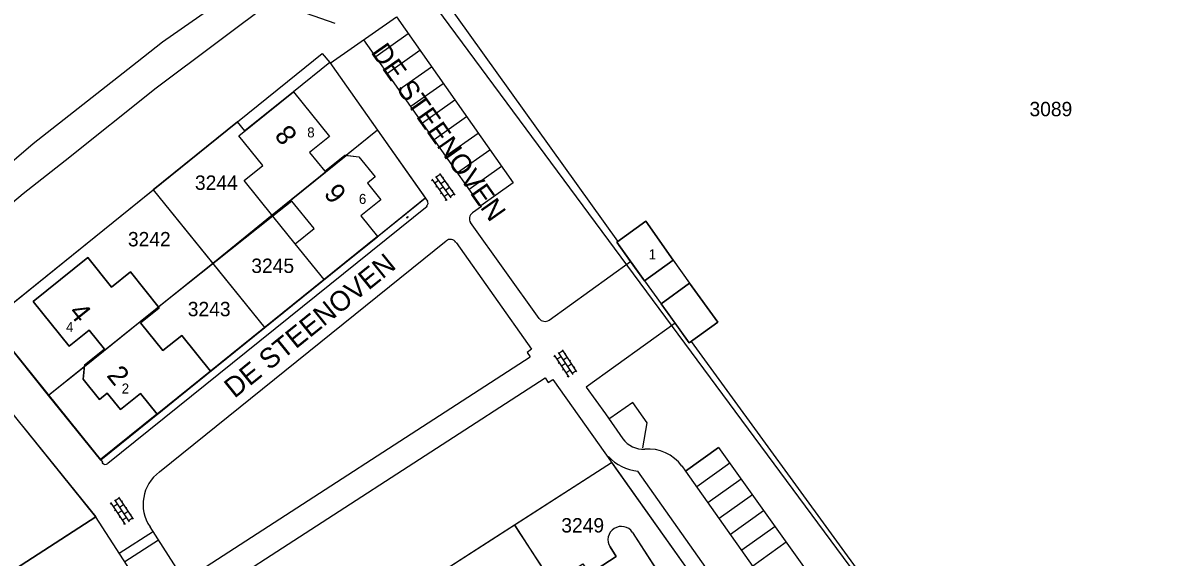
# Model space of a CAD drawing. Extents: x 148816 to 151297, y 399515 to 402500.
# Drawn here: x 150658.2 to 150801, y 401031.9 to 401098.8 of the extents above; entities that cross this region are included whole.
import ezdxf

# ---------------------------------------------------------------- set-up
doc = ezdxf.new("R2010")
doc.units = 0
for name, color, linetype in [('B01 Hoofdgebouw  [D] Norm', 7, 'Continuous'), ('B01 Hoofdgebouw  [T] Norm', 7, 'Continuous'), ('B01 Hoofdgebouw secundair [T] Norm', 7, 'Continuous'), ('B01 hoofgebouw', 7, 'Continuous'), ('G01 perceelsgrens', 7, 'Continuous'), ('Q19 Overig lijnvormig object  [D] Gem', 7, 'Continuous'), ('S02 Open verharding  Norm', 7, 'Continuous'), ('T04 Haag heg  [D] Gem', 7, 'Continuous'), ('T04 Haag heg  [D] Norm', 7, 'Continuous'), ('T09 Insteek water  [T] Norm', 7, 'Continuous'), ('V00 Kant verharding algemeen  [T] Norm', 7, 'Continuous'), ('V00 Kant verharding algemeen secundair  [D] Gem', 7, 'Continuous'), ('V00 Kant verharding algemeen secundair  [T] Gem', 7, 'Continuous'), ('V00 Kant verharding algemeen secundair  [T] Norm', 7, 'Continuous'), ('Z01 perceelnummer', 7, 'Continuous'), ('Z02 huisnummer', 7, 'Continuous'), ('Z02 Huisnummer  [Tekst] Norm', 7, 'Continuous'), ('Z06 straatnaam', 7, 'Continuous')]:
    doc.layers.add(name, color=color, linetype=linetype)

msp = doc.modelspace()

# ---------------------------------------------------------------- linework, layer by layer
at = {"layer": 'B01 Hoofdgebouw  [D] Norm'}
for p, q in [((150689.43, 401074.72), (150698.7, 401082.23)), ((150675.22, 401063.25), (150665.92, 401055.76))]:
    msp.add_line(p, q, dxfattribs=at)
at = {"layer": 'B01 Hoofdgebouw  [T] Norm'}
for p, q in [((150736.19, 401074), (150732.53, 401071.35)), ((150739.6, 401069.09), (150736.19, 401074)), ((150732.53, 401071.35), (150736.03, 401066.51)), ((150736.03, 401066.51), (150739.6, 401069.09)), ((150741.66, 401066.21), (150738.09, 401063.64)), ((150745.18, 401061.33), (150741.66, 401066.21)), ((150738.09, 401063.64), (150741.61, 401058.76)), ((150741.61, 401058.76), (150745.18, 401061.33)), ((150734.52, 401035.01), (150739.5, 401027.26)), ((150731.7, 401033.19), (150732.48, 401031.98)), ((150732.48, 401031.98), (150729.11, 401029.8))]:
    msp.add_line(p, q, dxfattribs=at)
for points in [[(150692.08, 401090.19), (150696.6, 401084.61), (150694.1, 401082.59), (150696, 401080.24), (150698.5, 401082.27), (150698.55, 401082.21), (150698.58, 401082.24), (150700.27, 401082.05), (150702.32, 401079.52), (150701.34, 401078.74), (150703.01, 401076.67), (150700.51, 401074.65), (150702.6, 401072.07), (150695.92, 401066.68), (150692.3, 401071.15), (150689.52, 401074.6), (150685.91, 401079.09), (150688.25, 401080.98), (150685.26, 401084.68), (150692.08, 401090.19)], [(150666.36, 401069.42), (150669.33, 401065.71), (150671.69, 401067.62), (150675.3, 401063.14), (150672.96, 401061.24), (150675.75, 401057.79), (150678.1, 401059.68), (150681.71, 401055.2), (150675.04, 401049.81), (150672.95, 401052.39), (150670.44, 401050.38), (150668.77, 401052.45), (150667.8, 401051.67), (150665.76, 401054.19), (150665.93, 401055.87), (150665.97, 401055.9), (150665.93, 401055.96), (150668.43, 401057.97), (150666.54, 401060.32), (150664.04, 401058.31), (150659.53, 401063.91), (150666.36, 401069.42)]]:
    msp.add_lwpolyline(points, dxfattribs=at)
msp.add_arc((150733.12, 401034.07), 1.68, 33.8111, 212.0129, dxfattribs=at)
at = {"layer": 'B01 Hoofdgebouw secundair [T] Norm'}
for p, q in [((150739.6, 401069.09), (150741.66, 401066.21)), ((150736.03, 401066.51), (150738.09, 401063.64))]:
    msp.add_line(p, q, dxfattribs=at)
at = {"layer": 'B01 hoofgebouw'}
for points in [[(150692.08, 401090.19), (150696.6, 401084.61), (150694.1, 401082.59), (150696, 401080.24), (150698.5, 401082.27), (150700.27, 401082.05), (150702.32, 401079.52), (150701.34, 401078.74), (150703.01, 401076.67), (150700.51, 401074.65), (150702.6, 401072.07), (150695.92, 401066.68), (150692.3, 401071.15), (150694.66, 401073.05), (150691.88, 401076.5), (150689.52, 401074.6), (150685.91, 401079.09), (150688.25, 401080.98), (150685.26, 401084.68), (150692.08, 401090.19)], [(150739.6, 401069.09), (150736.03, 401066.51), (150734.27, 401068.94), (150732.53, 401071.35), (150736.19, 401074), (150739.6, 401069.09)], [(150695.93, 401066.66), (150702.6, 401072.04)], [(150659.53, 401063.91), (150664.04, 401058.31), (150666.54, 401060.32), (150668.43, 401057.97), (150665.93, 401055.96), (150665.76, 401054.19), (150667.8, 401051.67), (150668.77, 401052.45), (150670.44, 401050.38), (150672.95, 401052.39), (150675.04, 401049.81), (150681.71, 401055.2), (150678.1, 401059.68), (150675.75, 401057.79), (150672.96, 401061.24), (150675.3, 401063.14), (150671.69, 401067.62), (150669.33, 401065.71), (150666.36, 401069.42), (150659.53, 401063.91)], [(150739.6, 401069.09), (150741.66, 401066.21)], [(150736.03, 401066.51), (150738.09, 401063.64)], [(150745.18, 401061.33), (150741.61, 401058.76), (150739.85, 401061.2), (150738.09, 401063.64), (150741.66, 401066.21), (150745.18, 401061.33)], [(150675.04, 401049.78), (150681.72, 401055.18)], [(150734.52, 401035.01), (150739.5, 401027.26), (150732.98, 401023.08), (150731.36, 401025.61), (150727.98, 401023.43), (150729.61, 401020.9), (150722.54, 401016.36), (150720.92, 401018.88), (150717.87, 401016.92), (150713.45, 401023.83), (150719.69, 401027.84), (150721.2, 401025.49), (150724.86, 401027.85), (150724.42, 401028.54), (150728.31, 401031.05), (150729.11, 401029.8), (150732.48, 401031.98), (150731.7, 401033.19)]]:
    msp.add_lwpolyline(points, dxfattribs=at)
msp.add_arc((150733.12, 401034.07), 1.68, 33.8111, 212.0129, dxfattribs=at)
at = {"layer": 'G01 perceelsgrens'}
for points in [[(150867.48, 401063.59), (150896.36, 401082.07), (150838.48, 401180.99), (150832.81, 401178.29), (150815.39, 401172.12), (150803.81, 401167.59), (150779.57, 401157.42), (150759.78, 401147.86), (150728.82, 401128.51), (150702.02, 401111.46), (150779.19, 401007.1), (150815.73, 401030.48)], [(150696.65, 401093.86), (150692.08, 401090.19), (150686.02, 401085.29), (150685.08, 401086.44), (150674.53, 401077.92)], [(150696.65, 401093.86), (150702.61, 401085.39)], [(150702.61, 401085.39), (150689.43, 401074.72), (150681.99, 401068.7)], [(150702.61, 401085.39), (150708.59, 401076.88), (150688.49, 401060.64)], [(150661.45, 401052.16), (150654.04, 401061.37), (150674.53, 401077.92)], [(150674.53, 401077.92), (150681.99, 401068.7)], [(150681.99, 401068.7), (150675.22, 401063.25), (150661.45, 401052.16)], [(150681.99, 401068.7), (150688.49, 401060.64)], [(150688.49, 401060.64), (150667.97, 401044.06), (150661.45, 401052.16)], [(150658.2, 401048.29), (150658.23, 401048.26), (150667.35, 401036.95)], [(150719.74, 401035.96), (150731.9, 401043.76), (150744.07, 401026.6)], [(150667.35, 401036.95), (150644.27, 401021.99)], [(150709.78, 401029.54), (150715.66, 401033.33), (150719.74, 401035.96)], [(150731.12, 401018.29), (150729.47, 401020.81), (150724.55, 401028.63), (150719.74, 401035.96)]]:
    msp.add_lwpolyline(points, dxfattribs=at)
at = {"layer": 'Q19 Overig lijnvormig object  [D] Gem'}
msp.add_lwpolyline([(150697.31, 401098.73), (150693.73, 401099.98), (150692.67, 401101.51), (150676.08, 401133.97)], dxfattribs=at)
at = {"layer": 'S02 Open verharding  Norm'}
for p, q in [((150709.47, 401079.13), (150709.34, 401079.05)), ((150709.38, 401079.26), (150711.28, 401076.56)), ((150709.87, 401079.6), (150711.77, 401076.9)), ((150710.45, 401079.82), (150709.96, 401079.48)), ((150710.36, 401079.95), (150712.26, 401077.25)), ((150710.74, 401079.41), (150710.86, 401079.5)), ((150710.24, 401079.07), (150709.75, 401078.72)), ((150710.04, 401078.31), (150709.92, 401078.23)), ((150710.82, 401078.25), (150710.33, 401077.91)), ((150711.02, 401079), (150710.53, 401078.66)), ((150711.6, 401078.19), (150711.11, 401077.84)), ((150711.31, 401078.6), (150711.43, 401078.68)), ((150711.89, 401077.78), (150712.01, 401077.86)), ((150710.62, 401077.5), (150710.49, 401077.41)), ((150710.9, 401077.09), (150711.4, 401077.43)), ((150711.19, 401076.68), (150711.07, 401076.59)), ((150712.17, 401077.37), (150711.68, 401077.02)), ((150706.23, 401074.43), (150706.41, 401074.58)), ((150706.28, 401074.4), (150706.25, 401074.44)), ((150706.27, 401074.39), (150706.45, 401074.53)), ((150706.28, 401074.48), (150706.29, 401074.47)), ((150706.32, 401074.5), (150706.36, 401074.46)), ((150706.32, 401074.43), (150706.33, 401074.41)), ((150706.35, 401074.55), (150706.36, 401074.54)), ((150706.44, 401074.52), (150706.4, 401074.57)), ((150706.4, 401074.49), (150706.41, 401074.48)), ((150725.78, 401057.73), (150725.28, 401057.4)), ((150725.7, 401057.85), (150727.52, 401055.11)), ((150724.78, 401057.06), (150724.66, 401056.98)), ((150724.7, 401057.19), (150726.53, 401054.44)), ((150725.56, 401056.98), (150725.06, 401056.65)), ((150725.2, 401057.52), (150727.03, 401054.77)), ((150726.33, 401056.9), (150725.83, 401056.56)), ((150726.06, 401057.31), (150726.18, 401057.4)), ((150726.61, 401056.48), (150726.74, 401056.56)), ((150725.33, 401056.23), (150725.21, 401056.15)), ((150726.11, 401056.15), (150725.61, 401055.82)), ((150725.89, 401055.4), (150725.76, 401055.32)), ((150726.17, 401054.98), (150726.67, 401055.32)), ((150726.89, 401056.06), (150726.39, 401055.73)), ((150727.44, 401055.23), (150726.94, 401054.9)), ((150727.16, 401055.65), (150727.29, 401055.73)), ((150726.44, 401054.57), (150726.32, 401054.48)), ((150670.28, 401039.29), (150669.78, 401038.96)), ((150670.19, 401039.42), (150672.02, 401036.67)), ((150669.28, 401038.63), (150669.15, 401038.54)), ((150669.2, 401038.75), (150671.02, 401036)), ((150670.06, 401038.54), (150669.56, 401038.21)), ((150669.69, 401039.08), (150671.52, 401036.34)), ((150669.83, 401037.79), (150669.71, 401037.71)), ((150670.61, 401037.71), (150670.11, 401037.38)), ((150670.83, 401038.46), (150670.33, 401038.13)), ((150670.55, 401038.88), (150670.68, 401038.96)), ((150671.11, 401038.04), (150671.23, 401038.13)), ((150670.39, 401036.96), (150670.26, 401036.88)), ((150670.66, 401036.55), (150671.16, 401036.88)), ((150671.39, 401037.63), (150670.89, 401037.29)), ((150671.94, 401036.79), (150671.44, 401036.46)), ((150671.66, 401037.21), (150671.79, 401037.29)), ((150670.94, 401036.13), (150670.82, 401036.05))]:
    msp.add_line(p, q, dxfattribs=at)
at = {"layer": 'T04 Haag heg  [D] Gem'}
for p, q in [((150702.61, 401085.39), (150698.7, 401082.23)), ((150674.53, 401077.92), (150688.49, 401060.64)), ((150689.52, 401074.6), (150675.22, 401063.25)), ((150665.92, 401055.76), (150661.45, 401052.16)), ((150709.78, 401029.54), (150731.9, 401043.76)), ((150719.74, 401035.95), (150724.49, 401028.59))]:
    msp.add_line(p, q, dxfattribs=at)
at = {"layer": 'T04 Haag heg  [D] Norm'}
for p, q in [((150732.69, 401071.47), (150705.74, 401109.1)), ((150685.08, 401086.44), (150691.34, 401091.5)), ((150654.04, 401061.37), (150685.08, 401086.44)), ((150695.93, 401066.66), (150681.71, 401055.2)), ((150741.83, 401058.92), (150778.28, 401008.9)), ((150644.27, 401021.99), (150667.35, 401036.95))]:
    msp.add_line(p, q, dxfattribs=at)
msp.add_lwpolyline([(150691.34, 401091.5), (150695.67, 401094.98), (150696.62, 401093.84)], dxfattribs=at)
at = {"layer": 'T09 Insteek water  [T] Norm'}
for p, q in [((150675.68, 401096.45), (150693.58, 401108.94)), ((150674.92, 401090.69), (150694.82, 401105.64)), ((150672.51, 401093.93), (150675.68, 401096.45)), ((150659.51, 401083.7), (150672.51, 401093.93)), ((150663.54, 401081.6), (150674.92, 401090.69)), ((150643.05, 401069.64), (150659.51, 401083.7)), ((150658.26, 401077.44), (150663.54, 401081.6)), ((150624.21, 401048.83), (150658.26, 401077.44))]:
    msp.add_line(p, q, dxfattribs=at)
at = {"layer": 'V00 Kant verharding algemeen  [T] Norm'}
for p, q in [((150702.6, 401072.07), (150708.57, 401076.89)), ((150724.07, 401061.6), (150734.27, 401068.94)), ((150679.02, 401029.35), (150721.7, 401056.99)), ((150728.71, 401053.18), (150731.12, 401049.84)), ((150667.93, 401044.17), (150674.99, 401049.87)), ((150668.16, 401043.71), (150668.24, 401043.77)), ((150740.7, 401043.32), (150741.14, 401042.69)), ((150678.06, 401029.57), (150674.14, 401035.69))]:
    msp.add_line(p, q, dxfattribs=at)
for points in [[(150696.68, 401093.78), (150704.99, 401099.56), (150719.59, 401078.78), (150715.52, 401075.92), (150715.6, 401075.81), (150714.48, 401075.04)], [(150696.62, 401093.84), (150708.84, 401076.5)], [(150708.74, 401075.91), (150708.8, 401075.84), (150668.86, 401043.62)], [(150722.82, 401061.79), (150714.25, 401073.8), (150714.25, 401073.8)], [(150675.33, 401042.58), (150711.19, 401071.53)], [(150712.43, 401071.31), (150721.88, 401057.96), (150721.32, 401057.55), (150721.7, 401056.99)], [(150633.78, 401000), (150673.66, 401025.88), (150673.28, 401026.46), (150673.86, 401026.84), (150667.33, 401036.99), (150650.08, 401058.39), (150653.94, 401061.52), (150668.24, 401043.77), (150668.24, 401043.77)], [(150739.85, 401061.2), (150728.71, 401053.18)], [(150680.66, 401026.55), (150723.58, 401054.36), (150723.97, 401053.79), (150724.53, 401054.15)], [(150724.53, 401054.15), (150744.05, 401026.59), (150702.65, 401000)], [(150735.79, 401045.6), (150736.33, 401048.74), (150734.53, 401051.28), (150731.67, 401049.25)], [(150731.12, 401049.84), (150733.31, 401046.74)], [(150741.14, 401042.69), (150745.26, 401045.64), (150755.9, 401030.75)], [(150745.69, 401027.78), (150735.18, 401042.67)]]:
    msp.add_lwpolyline(points, dxfattribs=at)
for centre, radius, start, end in [((150708.52, 401076.26), 0.411, 303.3167, 37.099), ((150715.03, 401074.29), 0.927, 126.404, 211.763), ((150711.7, 401070.82), 0.874, 34.2037, 125.8492), ((150723.55, 401062.33), 0.898, 216.2144, 305.7697), ((150735.8, 401048.47), 3.04, 214.7541, 274.5373), ((150736.44, 401040.15), 5.3, 36.6239, 94.3233), ((150668.56, 401044.02), 0.504, 217.7951, 307.1119), ((150735.78, 401048.5), 5.86, 222.878, 264.116), ((150678.31, 401038.52), 5.04, 126.2454, 214.1318)]:
    msp.add_arc(centre, radius, start, end, dxfattribs=at)
at = {"layer": 'V00 Kant verharding algemeen secundair  [D] Gem'}
for p, q in [((150745.26, 401045.64), (150741.14, 401042.69)), ((150746.68, 401043.66), (150742.55, 401040.71)), ((150748.09, 401041.68), (150743.95, 401038.72)), ((150749.51, 401039.7), (150745.36, 401036.73)), ((150750.92, 401037.72), (150746.76, 401034.75)), ((150752.34, 401035.74), (150748.17, 401032.76)), ((150753.75, 401033.76), (150749.57, 401030.77))]:
    msp.add_line(p, q, dxfattribs=at)
at = {"layer": 'V00 Kant verharding algemeen secundair  [T] Gem'}
for p, q in [((150702.38, 401094.62), (150706.45, 401097.48)), ((150703.84, 401092.54), (150707.91, 401095.4)), ((150705.3, 401090.46), (150709.37, 401093.33)), ((150706.76, 401088.39), (150710.83, 401091.25)), ((150708.22, 401086.31), (150712.29, 401089.17)), ((150709.68, 401084.23), (150713.75, 401087.09)), ((150711.14, 401082.15), (150715.21, 401085.02)), ((150712.6, 401080.08), (150716.67, 401082.94)), ((150714.06, 401078), (150718.13, 401080.86)), ((150670.29, 401032.39), (150674.57, 401035.15)), ((150675.19, 401034.05), (150670.97, 401031.33))]:
    msp.add_line(p, q, dxfattribs=at)
at = {"layer": 'V00 Kant verharding algemeen secundair  [T] Norm'}
msp.add_line((150741.14, 401042.69), (150749.58, 401030.75), dxfattribs=at)
msp.add_lwpolyline([(150715.52, 401075.92), (150700.91, 401096.7)], dxfattribs=at)

# ---------------------------------------------------------------- texts
at = {"layer": 'Z01 perceelnummer'}
for s, p in [('3089', (150784.18, 401087.13)), ('3244', (150679.76, 401077.91)), ('3242', (150671.37, 401070.83)), ('3245', (150686.81, 401067.5)), ('3243', (150678.86, 401062.08)), ('3249', (150725.6, 401034.99))]:
    msp.add_text(s, height=1.8, dxfattribs=at).set_placement(p)
at = {"layer": 'Z02 huisnummer'}
for s, rotation, p in [('8', 128.9104, (150692.7, 401084.83)), ('6', 128.9104, (150698.89, 401077.52)), ('4', 308.8298, (150663.85, 401062.53)), ('2', 308.9104, (150668.62, 401054.63))]:
    msp.add_text(s, height=2.5, rotation=rotation, dxfattribs=at).set_placement(p)
at = {"layer": 'Z02 Huisnummer  [Tekst] Norm'}
for s, p in [('8', (150693.81, 401084.48)), ('6', (150700.27, 401076.15)), ('1', (150736.53, 401069.21)), ('4', (150663.63, 401060.11)), ('2', (150670.59, 401052.4))]:
    msp.add_text(s, height=1.25, dxfattribs=at).set_placement(p)
at = {"layer": 'Z06 straatnaam'}
for rotation, p in [(305.1515, (150701.69, 401095.15)), (38.9104, (150684.71, 401051.73))]:
    msp.add_text('DE STEENOVEN', height=2.5, rotation=rotation, dxfattribs=at).set_placement(p)

doc.saveas('drawing.dxf')
